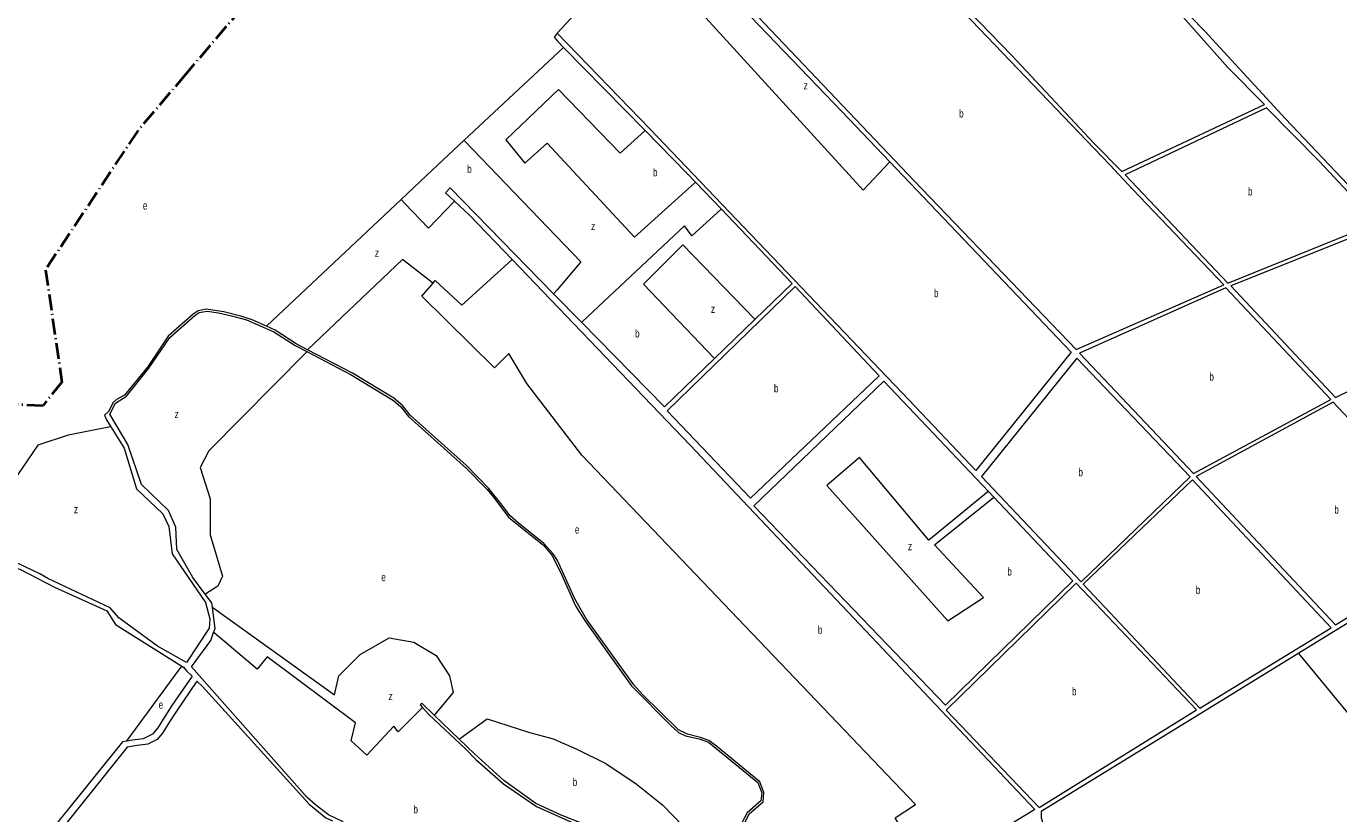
# Model space of a CAD drawing. Extents: x 639657 to 671642, y 222838 to 252123.
# Drawn here: x 644651 to 646290, y 247206 to 248190 of the extents above; entities that cross this region are included whole.
import ezdxf

# ---------------------------------------------------------------- set-up
doc = ezdxf.new("R2010")
doc.units = 0
doc.header["$LTSCALE"] = 4
doc.linetypes.add('DOT_DASHED', pattern=[7.7, 5, -1.2, 0.3, -1.2])
for name, color, linetype, lineweight in [('1', 7, 'Continuous', 13), ('21', 7, 'Continuous', 13), ('4', 7, 'DOT_DASHED', 40)]:
    doc.layers.add(name, color=color, linetype=linetype, lineweight=lineweight)
doc.layers.add('7', color=7, linetype='Continuous')

msp = doc.modelspace()

# ---------------------------------------------------------------- linework, layer by layer
at = {"layer": '1'}
for p, q in [((645956.106, 247782.841), (645836.937, 247634.944)), ((645963.16, 247775.433), (645843.974, 247627.515))]:
    msp.add_line(p, q, dxfattribs=at)
for points in [[(646725.07, 247820.97), (646524.1, 248034.13), (646408.49, 248153.15), (646358.86, 248202.02), (646140.1, 248436.43), (646091.96, 248488.94), (645887.11, 248702.02), (645828.18, 248613.19), (645819.58, 248597.06), (645781.72, 248541.13), (645816.33, 248503.04), (645873.08, 248443.42), (646031.06, 248278.1), (646122.82, 248184.03), (646223.6, 248074.66), (646425.54, 247861.57), (646586.84, 247692.88)], [(645442.247, 248320.79), (645669.47, 248083.86), (645729.587, 248020.726), (645956.106, 247782.841)], [(645314.11, 248181.56), (645310.22, 248176.74), (645314.54, 248171.45), (645322.132, 248163.71), (645423.966, 248059.889)], [(645836.937, 247634.944), (645753.66, 247722.87), (645430.16, 248061.64), (645314.11, 248181.56)], [(645423.966, 248059.889), (645476.57, 248006.26), (645486.811, 247995.504), (645518.841, 247961.864)], [(645309.653, 247856.02), (645180.45, 247988.12), (645174.64, 247981.88), (645185.674, 247971.689)], [(645185.674, 247971.689), (645204.61, 247954.2), (645257.901, 247898.598)], [(645518.841, 247961.864), (645607.47, 247868.78), (645561.068, 247823.891), (645510.59, 247775.06)], [(645257.901, 247898.598), (645480.21, 247666.65), (645910.42, 247211.3), (645777.423, 247129.769)], [(645510.59, 247775.06), (645448.03, 247714.54), (645344.608, 247820.281), (645309.653, 247856.02)], [(644950.934, 247815.355), (644933.1, 247823.34), (644919.13, 247828.07), (644897.86, 247833.24), (644875.52, 247836.47), (644865.85, 247834.54), (644859.4, 247830.46), (644828.24, 247802.98), (644802.23, 247764.12), (644773.86, 247729.33), (644763.76, 247723.76), (644759.46, 247720.1), (644753.87, 247708.94), (644748.761, 247704.375), (644751.36, 247698.49), (644756.828, 247689.587)], [(644794.74, 247617.49), (644777.75, 247667.67), (644755.238, 247705.434), (644762.68, 247719.24), (644776.22, 247728.05), (644803.95, 247762.83), (644830.39, 247801.26), (644861.98, 247829.17), (644867.14, 247832.39), (644876.81, 247834.1), (644891.2, 247832.16), (644907.53, 247828.51), (644926.01, 247823.35), (644960.38, 247808.51), (644986.86, 247791.28), (645001.601, 247783.596)], [(645002.28, 247785.833), (644988.16, 247793.16), (644961.89, 247810.45), (644950.934, 247815.355)], [(645001.601, 247783.596), (645056.92, 247754.76), (645109.47, 247722.42), (645118.95, 247714.49), (645128.23, 247702.47), (645200.87, 247637.71), (645226.53, 247611.33), (645234.51, 247601.88), (645253.51, 247576.34), (645296.82, 247541.62), (645307.17, 247529.18), (645318.2, 247507.92), (645337.03, 247466.03), (645349.13, 247446.71), (645406.55, 247366.46), (645455.92, 247316.28), (645465.62, 247307.71), (645474.45, 247303.43), (645491.23, 247299.82), (645502.85, 247295.55), (645564.69, 247245.2), (645569.46, 247232.1), (645568.41, 247222.43), (645551.48, 247207.12), (645542.71, 247191.19)], [(645545.3, 247189.48), (645554.27, 247206.48), (645571.21, 247221.15), (645572.25, 247232.76), (645567.05, 247246.07), (645512.96, 247290.64), (645503.27, 247297.49), (645493.15, 247301.55), (645476.81, 247305.37), (645465.61, 247310.93), (645420.55, 247355.31), (645409.77, 247367.32), (645350.62, 247449.3), (645335.93, 247474.85), (645314.5, 247522.74), (645308.89, 247531.12), (645297.24, 247543.99), (645265.13, 247569.49), (645255, 247578.71), (645245.5, 247591.81), (645228.24, 247613.05), (645200.86, 247641.37), (645130.59, 247704.41), (645121.31, 247716), (645110.1, 247725.65), (645058.42, 247756.7), (645002.28, 247785.833)], [(645963.16, 247775.433), (646104.52, 247626.98), (645968.44, 247496.1), (645843.974, 247627.515)], [(645852.507, 247608.835), (645721.98, 247746.88), (645559.54, 247590.73), (645798.89, 247341.92), (645958.12, 247497.14)], [(644756.828, 247689.587), (644773.15, 247663.01), (644788.73, 247612.11), (644821.68, 247581), (644829.24, 247565.11), (644833.39, 247530.96)], [(644874.577, 247480.572), (644859.03, 247501.55), (644838.97, 247536.33), (644837.84, 247564.26), (644828.55, 247585.09), (644794.74, 247617.49)], [(646598.16, 247626.125), (646539.23, 247590.4), (646398.147, 247503.706), (646245.54, 247409.93)], [(645958.12, 247497.14), (645859.331, 247601.618), (645852.507, 247608.835)], [(644325.191, 247569.782), (644327.5, 247569.73), (644353.08, 247576.16), (644390.69, 247559.39), (644407.88, 247557.01), (644443.98, 247559.79), (644536.82, 247550.93), (644621.27, 247517.58), (644643.19, 247511.55), (644686.38, 247489.18), (644751.71, 247459.5), (644762.45, 247442.73), (644845.345, 247390.647)], [(644833.39, 247530.96), (644874.78, 247469.99), (644880.41, 247449.58), (644879.57, 247437.98), (644851.28, 247395.16), (644814.88, 247415.63), (644766.54, 247451.11), (644756.01, 247463.58), (644678, 247499.93), (644668.12, 247505.95), (644641.9, 247518.43), (644623.64, 247522.73), (644596.34, 247535.64), (644575.271, 247543.71)], [(644883.446, 247464.051), (644882.73, 247469.57), (644874.577, 247480.572)], [(644884.981, 247432.495), (644886.88, 247437.56), (644883.446, 247464.051)], [(645619.08, 246851.07), (645573.05, 246866.65), (645541.81, 246890.2), (645523.74, 246898.97), (645501.15, 246905.58), (645482.01, 246908.75), (645431.71, 246912.71), (645268.08, 247013.52), (645175.92, 247075.62), (645080.04, 247159.43), (645056.32, 247186.68), (645045.76, 247196.33), (645028.33, 247204.67), (645012.17, 247217.1), (645002.03, 247226.35), (644857.25, 247389.86), (644881.32, 247422.73), (644884.981, 247432.495)], [(646245.54, 247409.93), (646240.129, 247406.604), (646117.746, 247331.377)], [(644845.345, 247390.647), (644847.33, 247389.4), (644851.2, 247384.67), (644858.01, 247378.004)], [(644864.216, 247371.928), (644838.481, 247334.479), (644829.839, 247321.031), (644821.198, 247306.622), (644814.477, 247298.937), (644802.955, 247293.174), (644789.513, 247291.253), (644777.031, 247289.332), (644652.051, 247133.038)], [(644858.01, 247378.004), (644832.72, 247341.203), (644824.078, 247327.755), (644815.437, 247313.346), (644808.716, 247305.661), (644797.194, 247299.898), (644783.752, 247297.977), (644776.696, 247296.891)], [(644864.216, 247371.928), (644871.18, 247365.11), (645004.34, 247218.28), (645025.33, 247201.01), (645033.44, 247197.462)], [(645160.479, 247329.389), (645145.05, 247344.29), (645143.12, 247342.14), (645145.907, 247339.09)], [(645145.907, 247339.09), (645153.9, 247330.34), (645200.02, 247287.02), (645212.52, 247273.93), (645247, 247243.7), (645288.34, 247215.2), (645354.41, 247185.48), (645370.34, 247175.85), (645416.93, 247116.63), (645435.47, 247097.55), (645446.26, 247084.89), (645454.68, 247071.59), (645463.08, 247062.8), (645506.17, 247025.29), (645519.33, 247009.42), (645549.16, 246949.74), (645610.17, 246886.72), (645626.99, 246865.92), (645629.38, 246859.48), (645629.39, 246853.25), (645625.1, 246850.44), (645619.08, 246851.07)], [(646117.746, 247331.377), (645918.59, 247208.96), (645918.62, 247201), (645937.93, 247138.51), (645942.04, 247131.42), (645961.22, 247112.99), (645975.24, 247096.69), (646042.8, 247004.89), (646055.33, 246981.93), (646058.16, 246970.77), (646069.39, 246953.18), (646103.04, 246912.87), (646121.58, 246894.23), (646147.21, 246877.96), (646153.69, 246866.59), (646173.74, 246847.1), (646192.94, 246823.08), (646245.11, 246769.73), (646283.68, 246737.39), (646319.45, 246705.48)], [(645634.091, 246864.883), (645633.44, 246865.29), (645594.41, 246909.89), (645551.95, 246951.47), (645522.55, 247010.5), (645506.81, 247028.94), (645470.83, 247060.02), (645456.82, 247073.53), (645446.68, 247087.9), (645437.82, 247102.28), (645401.79, 247152.28), (645373.97, 247182.74), (645319.11, 247204.53), (645287.47, 247218.86), (645247.42, 247247.57), (645210.78, 247280.81), (645191.651, 247299.284), (645160.479, 247329.389)], [(644776.696, 247296.891), (644771.27, 247296.056), (644649.989, 247145.56)]]:
    msp.add_lwpolyline(points, dxfattribs=at)
for points in [[(646019.13, 248008.88), (646197.17, 248092.54), (646151.61, 248138.82), (646079.2, 248220.41), (646001.83, 248299.41), (645779.79, 248532.31), (645730.96, 248460.69), (645674.82, 248371.63), (645800.99, 248237.52), (645881.81, 248153.56), (645984.53, 248043.76)], [(646032.47, 247986.63), (646004.18, 248017.2), (645812.17, 248217.29), (645693.3, 248345.16), (645669.65, 248366.04), (645655.24, 248340.87), (645620.39, 248290.32), (645564.45, 248202.33), (645759.89, 247997.07), (645961.95, 247786.44), (646146.54, 247866.92)], [(646337.59, 247944.41), (646265.88, 248021.21), (646199.96, 248088.23), (646023.27, 248004.73), (646151.48, 247869.3)], [(646462.45, 247812.83), (646341.69, 247940.33), (646155.36, 247865.66), (646285.83, 247726.36)], [(645715.95, 247753.32), (645611.13, 247865.13), (645451.49, 247709.81), (645555.64, 247600.39)], [(646280.25, 247723.98), (646148.92, 247863.27), (645966.48, 247781.5), (646108.8, 247631.29)], [(646450.18, 247542.44), (646283.05, 247720.33), (646112.04, 247627.42), (646286.06, 247442.06)], [(646280.7, 247438.39), (646107.32, 247623.33), (645970.81, 247492.88), (646116.58, 247338.23)], [(646112.29, 247335.85), (645962, 247494.14), (645799.99, 247335.48), (645915.78, 247214.11)]]:
    msp.add_lwpolyline(points, close=True, dxfattribs=at)
at = {"layer": '21'}
for points in [[(645314.11, 248181.56), (645314.57, 248182.06), (645388.485, 248262.374), (645442.247, 248320.79)], [(645729.587, 248020.726), (645729.11, 248020.226), (645695.98, 247985.502), (645451.329, 248254.047), (645420.573, 248230.269), (645388.985, 248261.874), (645388.485, 248262.374)], [(645197.883, 248047.689), (645321.632, 248163.243), (645322.132, 248163.71)], [(645250.016, 248048.441), (645315.722, 248111.381), (645392.612, 248031.657), (645423.466, 248059.439), (645423.966, 248059.889)], [(645119.134, 247973.879), (645150.758, 248003.684), (645197.883, 248047.689)], [(645197.883, 248047.689), (645198.364, 248047.189), (645343.682, 247895.986), (645313.91, 247861.02), (645309.653, 247856.02)], [(645250.016, 248048.441), (645273.782, 248019.069), (645301.742, 248044.245), (645410.786, 247926.757), (645486.311, 247995.052), (645486.811, 247995.504)], [(644950.934, 247815.355), (644951.434, 247815.826), (645119.134, 247973.879)], [(645119.134, 247973.879), (645123.923, 247968.879), (645153.553, 247937.946), (645185.198, 247971.189), (645185.674, 247971.689)], [(645518.841, 247961.864), (645518.341, 247961.405), (645482.084, 247928.155), (645473.106, 247940.731)], [(645344.608, 247820.281), (645345.108, 247820.75), (645473.106, 247940.731)], [(645561.068, 247823.891), (645560.584, 247824.391), (645470.9, 247916.966), (645422.004, 247868.046)], [(645159.037, 247869.305), (645158.537, 247869.694), (645121.051, 247898.864), (645002.78, 247786.309), (645002.28, 247785.833)], [(645159.037, 247869.305), (645161.593, 247872.289), (645195.145, 247841.519), (645257.401, 247898.143), (645257.901, 247898.598)], [(645777.423, 247129.769), (645777.133, 247130.269), (645736.169, 247200.931), (645761.333, 247217.715), (645344.73, 247654.098), (645276.228, 247743.612), (645253.86, 247781.376), (645235.687, 247763.194), (645144.817, 247852.708), (645159.037, 247869.305)], [(645510.59, 247775.06), (645510.114, 247775.56), (645422.004, 247868.046)], [(645001.601, 247783.596), (645001.107, 247783.096), (644879.197, 247659.693), (644868.013, 247638.713), (644880.595, 247599.55), (644880.595, 247554.793), (644895.973, 247503.042), (644890.381, 247490.454), (644875.077, 247480.885), (644874.577, 247480.572)], [(644756.828, 247689.587), (644756.328, 247689.49), (644703.396, 247679.193), (644665.65, 247666.605), (644640.486, 247630.239), (644613.924, 247595.272), (644606.383, 247585.212)], [(645852.507, 247608.835), (645852.007, 247608.425), (645778.109, 247547.8), (645691.433, 247651.301), (645650.891, 247616.334), (645801.875, 247447.096), (645846.611, 247476.468), (645785.099, 247542.205), (645858.831, 247601.218), (645859.331, 247601.618)], [(644883.446, 247464.051), (644883.945, 247463.692), (645035.773, 247354.784), (645041.365, 247378.561), (645067.927, 247405.136), (645104.275, 247426.116), (645135.031, 247420.521), (645162.991, 247403.737), (645179.767, 247378.561), (645183.961, 247357.581), (645160.895, 247329.889), (645160.479, 247329.389)], [(645145.907, 247339.09), (645115.459, 247308.628), (645109.867, 247315.621), (645076.315, 247279.256), (645056.743, 247297.439), (645062.335, 247319.817), (644951.893, 247402.338), (644939.311, 247386.953), (644885.481, 247432.076), (644884.981, 247432.495)], [(646348.493, 247275.061), (646240.541, 247406.104), (646240.129, 247406.604)], [(644776.696, 247296.891), (644777.126, 247297.478), (644841.684, 247385.647), (644845.345, 247390.647)], [(645191.651, 247299.284), (645192.152, 247299.648), (645226.6, 247324.713), (645278.326, 247307.929), (645309.082, 247299.537), (645338.44, 247286.949), (645374.787, 247268.766), (645412.533, 247243.59), (645446.085, 247217.016), (645471.249, 247190.441), (645503.403, 247147.083), (645525.736, 247120.72), (645526.16, 247120.22)]]:
    msp.add_lwpolyline(points, dxfattribs=at)
at = {"layer": '4'}
for points in [[(645220.07, 248577.78), (645095.05, 248440.57), (645000.13, 248307.2), (644850.302, 248130.39)], [(644850.302, 248130.39), (644790.34, 248059.63), (644675.038, 247885.872), (644695.555, 247745.597), (644671.618, 247715.661), (644610.367, 247719.319)]]:
    msp.add_lwpolyline(points, dxfattribs=at)

# ---------------------------------------------------------------- texts
at = {"layer": '7'}
for s, width, p in [('z', 0.8, (645621.693, 248111.206)), ('b', 0.75, (645816.016, 248076.24)), ('b', 0.75, (645201.684, 248006.9)), ('b', 0.75, (645433.753, 248002.704)), ('b', 0.75, (646176.681, 247978.765)), ('e', 0.75, (644796.647, 247961.146)), ('z', 0.8, (645356.342, 247935.502)), ('z', 0.8, (645086.298, 247902.285)), ('b', 0.75, (645784.653, 247851.647)), ('z', 0.8, (645505.929, 247832)), ('b', 0.75, (645411.385, 247801.295)), ('b', 0.75, (646128.592, 247747.28)), ('b', 0.75, (645584.738, 247732.76)), ('z', 0.8, (644836.286, 247700.523)), ('b', 0.75, (645964.995, 247627.859)), ('z', 0.8, (644710.465, 247581.635)), ('b', 0.75, (646284.603, 247581.195)), ('e', 0.75, (645336.258, 247556.24)), ('z', 0.8, (645751.974, 247535.481)), ('b', 0.75, (645876.203, 247503.838)), ('e', 0.75, (645094.42, 247496.789)), ('b', 0.75, (646111.587, 247480.78)), ('b', 0.75, (645639.639, 247431.052)), ('b', 0.75, (645956.984, 247354.125)), ('z', 0.8, (645103.303, 247348.06)), ('e', 0.75, (644816.36, 247337.42)), ('b', 0.75, (645333.478, 247240.833)), ('b', 0.75, (645134.551, 247206.6))]:
    msp.add_text(s, height=10, dxfattribs=dict(at, width=width)).set_placement(p)

doc.saveas('drawing.dxf')
